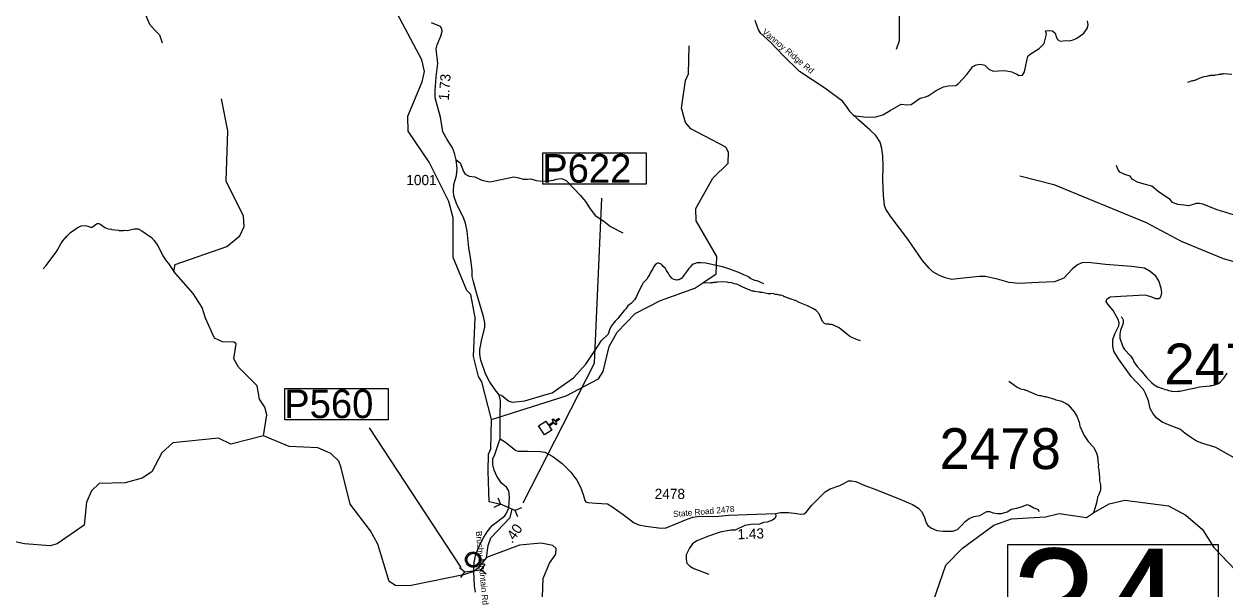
# Model space of a CAD drawing. Extents: x 1248224 to 1454986, y 825081 to 985870.
# Drawn here: x 1379404 to 1394113, y 844336 to 851257 of the extents above; entities that cross this region are included whole.
import ezdxf

# ---------------------------------------------------------------- set-up
doc = ezdxf.new("R2010")
doc.units = 0
for name, color, linetype in [('Exist Civil Demographics Community CELL', 7, 'Continuous'), ('Exist Cultural Church CELL', 7, 'Continuous'), ('Exist Hydrographic Creek Single Shore', 7, 'Continuous'), ('Exist Hydrographic Misc Water Feature', 7, 'Continuous'), ('Exist Road Non-System Type 51', 7, 'Continuous'), ('Exist Road Secondary Mileage Hundredths English Label', 7, 'Continuous'), ('Exist Road Secondary Structure Pipe CELL', 7, 'Continuous'), ('Exist Road Secondary Structure Pipe Number Label', 7, 'Continuous'), ('Exist Road Secondary Structure Standard Bridge Number Label', 7, 'Continuous'), ('Exist Road Secondary Type 41 Attributed', 7, 'Continuous'), ('Exist Road Secondary Type 51 Attributed', 7, 'Continuous'), ('Exist Road Secondary Type 51 Label', 7, 'Continuous'), ('Exist Road Secondary Type 51 Number Label', 7, 'Continuous')]:
    doc.layers.add(name, color=color, linetype=linetype)

msp = doc.modelspace()

# ---------------------------------------------------------------- linework, layer by layer
at = {"layer": 'Exist Civil Demographics Community CELL'}
msp.add_lwpolyline([(1384828, 844708), (1384829, 844714), (1384830, 844720), (1384833, 844727), (1384836, 844733), (1384839, 844739), (1384843, 844744), (1384847, 844748), (1384852, 844753), (1384857, 844757), (1384863, 844761), (1384868, 844764), (1384873, 844766), (1384878, 844769), (1384884, 844771), (1384888, 844772), (1384893, 844772), (1384897, 844773), (1384903, 844773), (1384908, 844773), (1384914, 844773), (1384918, 844772), (1384923, 844771), (1384928, 844770), (1384934, 844768), (1384940, 844765), (1384946, 844762), (1384952, 844758), (1384957, 844754), (1384960, 844751), (1384964, 844746), (1384968, 844742), (1384971, 844737), (1384974, 844732), (1384977, 844727), (1384979, 844722), (1384980, 844717), (1384982, 844712), (1384983, 844706), (1384983, 844702), (1384983, 844696), (1384983, 844690), (1384983, 844684), (1384982, 844679), (1384980, 844673), (1384978, 844667), (1384976, 844662), (1384973, 844656), (1384970, 844650), (1384966, 844646), (1384962, 844641), (1384957, 844636), (1384952, 844632), (1384947, 844628), (1384942, 844626), (1384935, 844623), (1384928, 844620), (1384922, 844618), (1384916, 844617), (1384911, 844617), (1384907, 844616), (1384901, 844616), (1384897, 844617), (1384891, 844618), (1384885, 844619), (1384881, 844620), (1384876, 844622), (1384871, 844624), (1384867, 844626), (1384860, 844630), (1384855, 844635), (1384850, 844639), (1384845, 844644), (1384842, 844648), (1384839, 844652), (1384835, 844659), (1384833, 844663), (1384832, 844667), (1384829, 844675), (1384828, 844682), (1384827, 844687), (1384827, 844693), (1384826, 844698), (1384827, 844705)], close=True, dxfattribs=at)
for radius in [94.3, 76.7]:
    msp.add_circle((1384905, 844696), radius, dxfattribs=at)
at = {"layer": 'Exist Cultural Church CELL'}
msp.add_lwpolyline([(1385795, 846392), (1385827, 846344), (1385890, 846386), (1385873, 846412), (1385886, 846421), (1385904, 846394), (1385954, 846427), (1385963, 846414), (1385913, 846381), (1385930, 846354), (1385917, 846345), (1385899, 846372), (1385835, 846331), (1385867, 846282), (1385777, 846224), (1385706, 846334)], close=True, dxfattribs=at)
at = {"layer": 'Exist Hydrographic Creek Single Shore'}
for points in [[(1391602, 849397), (1392017, 849290), (1393149, 848824), (1393578, 848598), (1394091, 848385), (1394563, 848250)], [(1385068, 844722), (1385088, 844869), (1385123, 844961), (1385360, 845210), (1385382, 845315), (1385342, 845331), (1385260, 845365), (1385103, 845404), (1385090, 845779), (1385094, 845989), (1385120, 846054), (1385128, 846411)], [(1385068, 844722), (1384959, 844586), (1384915, 844549)], [(1384915, 844549), (1384786, 844511), (1384386, 844427)]]:
    msp.add_lwpolyline(points, dxfattribs=at)
at = {"layer": 'Exist Hydrographic Misc Water Feature'}
for points in [[(1390091, 850947), (1390127, 851054), (1390126, 851386), (1390080, 851597), (1390130, 851997), (1390027, 852255), (1390029, 852363), (1390218, 852612), (1390358, 852957), (1390399, 853317), (1390459, 853398), (1391106, 853625), (1391219, 853676), (1391406, 854036), (1391449, 854071), (1391691, 854089), (1392203, 854246), (1392625, 854097), (1392984, 854096), (1393301, 854132), (1393643, 854132), (1393837, 854230), (1394007, 854400), (1394317, 854486)], [(1385128, 846411), (1385012, 846873), (1384972, 846940), (1384910, 847184), (1384929, 847660), (1384876, 847943), (1384827, 847993), (1384660, 848397), (1384662, 848883), (1384608, 849084), (1384368, 849565), (1384109, 849945), (1384104, 850129), (1384280, 850548), (1384308, 850673), (1384277, 850818), (1383940, 851448), (1383786, 851668), (1383655, 851795), (1383070, 852099), (1382621, 852568), (1382497, 852646), (1382414, 852657)], [(1385128, 846411), (1386043, 846702), (1386439, 846910), (1386499, 847001), (1386572, 847308), (1386668, 847480), (1386889, 847709), (1387201, 847870), (1387621, 848019), (1387719, 848085), (1387883, 848198), (1387888, 848408), (1387638, 848846), (1387633, 848997), (1387841, 849367), (1388028, 849554), (1388031, 849688), (1387999, 849748), (1387570, 849973), (1387505, 850050), (1387458, 850225), (1387507, 850566), (1387542, 850647), (1387549, 850991)], [(1393657, 850546), (1393713, 850563), (1393721, 850562), (1393738, 850570), (1393746, 850570), (1393810, 850598), (1393859, 850615), (1393891, 850618), (1393915, 850625), (1393931, 850625), (1393939, 850629), (1393987, 850632), (1393995, 850635), (1394035, 850638), (1394044, 850642), (1394060, 850642), (1394068, 850646), (1394092, 850645), (1394100, 850649), (1394196, 850642)], [(1382339, 846212), (1382377, 846470), (1382354, 846562), (1382290, 846662), (1382260, 846824), (1382031, 847052), (1381975, 847154), (1382003, 847338), (1381979, 847361), (1381837, 847364), (1381738, 847409), (1381627, 847654), (1381588, 847786), (1381474, 847956), (1381238, 848226), (1381257, 848311), (1381887, 848532), (1382048, 848660), (1382100, 848777), (1382094, 848902), (1381878, 849333), (1381899, 849950), (1381824, 850342)], [(1379637, 848257), (1379676, 848300), (1379795, 848457), (1379812, 848481), (1379856, 848562), (1379881, 848599), (1379934, 848662), (1379975, 848701), (1380057, 848762), (1380105, 848783), (1380154, 848788), (1380185, 848781), (1380217, 848768), (1380233, 848768), (1380241, 848770), (1380257, 848781), (1380290, 848809), (1380306, 848814), (1380322, 848814), (1380346, 848801), (1380393, 848766), (1380433, 848747), (1380473, 848742), (1380480, 848738), (1380560, 848732), (1380568, 848728), (1380600, 848729), (1380624, 848726), (1380632, 848730), (1380672, 848729), (1380753, 848747), (1380801, 848746), (1380846, 848725), (1380964, 848642), (1380999, 848605), (1381044, 848540), (1381113, 848404), (1381146, 848357), (1381173, 848325), (1381238, 848226)], [(1389647, 847377), (1389599, 847394), (1389591, 847395), (1389520, 847430), (1389387, 847536), (1389308, 847570), (1389292, 847574), (1389268, 847575), (1389260, 847579), (1389228, 847580), (1389206, 847588), (1389185, 847613), (1389141, 847706), (1389104, 847749), (1389072, 847769), (1389001, 847805), (1388898, 847844), (1388851, 847869), (1388843, 847869), (1388803, 847886), (1388795, 847886), (1388724, 847916), (1388716, 847916), (1388700, 847925), (1388668, 847934), (1388652, 847934), (1388628, 847942), (1388612, 847943), (1388565, 847956), (1388549, 847952), (1388517, 847953), (1388445, 847967), (1388421, 847968), (1388413, 847972), (1388349, 847981), (1388341, 847986), (1388325, 847986), (1388293, 847995), (1388206, 848033), (1388135, 848071), (1388103, 848076), (1388064, 848089), (1388040, 848085), (1388016, 848094), (1387960, 848097), (1387888, 848093), (1387880, 848089), (1387848, 848090), (1387840, 848086), (1387816, 848087), (1387807, 848083), (1387719, 848085)], [(1392840, 847669), (1392852, 847657), (1392861, 847640), (1392865, 847624), (1392864, 847592), (1392859, 847568), (1392834, 847505), (1392825, 847457), (1392824, 847409), (1392848, 847337), (1392867, 847296), (1392884, 847270), (1392956, 847190), (1392987, 847141), (1392997, 847119), (1393037, 847060), (1393084, 847011), (1393154, 846923), (1393211, 846866), (1393246, 846837), (1393285, 846814), (1393293, 846814), (1393333, 846797), (1393341, 846797), (1393381, 846780), (1393404, 846775), (1393420, 846767), (1393448, 846762), (1393456, 846758), (1393520, 846756), (1393536, 846760), (1393560, 846759), (1393689, 846788), (1393753, 846798), (1393802, 846813), (1393930, 846826), (1393938, 846830), (1393954, 846829), (1394002, 846840), (1394035, 846855), (1394057, 846873), (1394098, 846918), (1394138, 846981)], [(1391466, 846883), (1391521, 846840), (1391569, 846809), (1391608, 846788), (1391652, 846779), (1391668, 846770), (1391676, 846770), (1391810, 846715), (1391842, 846706), (1391858, 846706), (1391898, 846693), (1391914, 846692), (1392025, 846661), (1392041, 846653), (1392097, 846640), (1392164, 846612), (1392194, 846591), (1392264, 846508), (1392291, 846467), (1392304, 846443), (1392326, 846378), (1392337, 846330), (1392387, 846217), (1392437, 846141), (1392501, 846074), (1392538, 846005), (1392552, 845957), (1392552, 845941), (1392556, 845932), (1392555, 845892), (1392562, 845860), (1392561, 845828), (1392569, 845796), (1392568, 845772), (1392572, 845764), (1392574, 845684), (1392578, 845676), (1392577, 845660), (1392588, 845612), (1392587, 845548), (1392565, 845484), (1392552, 845461), (1392548, 845429), (1392544, 845421), (1392543, 845405), (1392504, 845267)], [(1382339, 846212), (1381936, 846111), (1381788, 846183), (1381228, 846126), (1381092, 846004), (1380971, 845773), (1380852, 845693), (1380642, 845638), (1380325, 845628), (1380232, 845538), (1380171, 845398), (1380140, 845117), (1379810, 844890), (1379726, 844866), (1379409, 844888), (1379160, 844943)], [(1384386, 844427), (1384127, 844373), (1383952, 844377), (1383878, 844428), (1383737, 844883), (1383649, 845049), (1383397, 845373), (1383289, 845818), (1383258, 845901), (1383160, 845995), (1383003, 846064), (1382653, 846080), (1382339, 846212)], [(1390543, 844192), (1390694, 844628), (1390898, 844834), (1391280, 845119), (1391498, 845197), (1391915, 845221), (1392083, 845260), (1392415, 845211), (1392504, 845267), (1392694, 845379), (1392887, 845425), (1393419, 845355), (1393634, 845242), (1393838, 845064), (1393975, 844845), (1394334, 844470)], [(1386122, 842065), (1385623, 842567), (1385437, 842654), (1385370, 842947), (1385364, 843117), (1385478, 843153), (1385621, 843178), (1385841, 843397), (1385829, 843646), (1385743, 843907), (1385763, 844465), (1385842, 844654), (1385919, 844761), (1385920, 844830), (1385879, 844870), (1385738, 844899), (1385471, 844871), (1385068, 844722)]]:
    msp.add_lwpolyline(points, dxfattribs=at)
at = {"layer": 'Exist Road Non-System Type 51'}
for points in [[(1379727, 852365), (1379751, 852325), (1379878, 852253), (1380327, 851988), (1380476, 851872), (1380613, 851767), (1380787, 851593), (1380820, 851535), (1380903, 851340), (1380943, 851253), (1381004, 851187), (1381062, 851126), (1381098, 851028)], [(1389558, 850138), (1389624, 850128), (1389723, 850115), (1389835, 850120), (1389922, 850144), (1390011, 850196), (1390147, 850275), (1390216, 850265), (1390268, 850271), (1390379, 850350), (1390444, 850366), (1390476, 850376), (1390574, 850444), (1390665, 850487), (1390727, 850500), (1390815, 850503), (1390851, 850526), (1390952, 850637), (1391026, 850737), (1391065, 850756), (1391117, 850766), (1391172, 850753), (1391221, 850704), (1391273, 850678), (1391338, 850684), (1391417, 850688), (1391504, 850671), (1391570, 850639), (1391586, 850626), (1391632, 850632), (1391658, 850671), (1391674, 850750), (1391700, 850864), (1391726, 850887), (1391837, 850958), (1391899, 851017), (1391915, 851082), (1391925, 851131), (1391915, 851173), (1391959, 851179), (1392001, 851173), (1392031, 851144), (1392044, 851104), (1392053, 851078), (1392076, 851056), (1392099, 851046), (1392161, 851056), (1392203, 851052), (1392252, 851062), (1392291, 851078), (1392324, 851101), (1392386, 851144), (1392425, 851202), (1392438, 851248), (1392431, 851294)], [(1384698, 849593), (1384746, 849556), (1384785, 849449), (1384808, 849419), (1384857, 849393), (1384925, 849384), (1385010, 849344), (1385104, 849325), (1385134, 849328), (1385228, 849348), (1385404, 849384), (1385466, 849371), (1385518, 849358), (1385570, 849358), (1385613, 849361), (1385678, 849341), (1385753, 849331), (1385824, 849335), (1385890, 849344), (1385922, 849358), (1385987, 849364), (1386043, 849338), (1386137, 849243), (1386220, 849156), (1386279, 849084), (1386328, 849003), (1386400, 848911), (1386504, 848843), (1386589, 848778), (1386739, 848699)], [(1394228, 848914), (1394016, 848979), (1393843, 849051), (1393801, 849060), (1393759, 849057), (1393723, 849044), (1393668, 849028), (1393609, 849038), (1393537, 849047), (1393469, 849070), (1393443, 849106), (1393410, 849129), (1393296, 849207), (1393216, 849272), (1393125, 849294), (1393040, 849321), (1392981, 849353), (1392952, 849392), (1392887, 849415), (1392825, 849441), (1392802, 849477), (1392783, 849523)], [(1388466, 848074), (1388428, 848092), (1388404, 848101), (1388378, 848109), (1388355, 848116), (1388337, 848122), (1388327, 848126), (1388303, 848141), (1388269, 848162), (1388248, 848174), (1388212, 848189), (1388184, 848201), (1388160, 848212), (1388101, 848233), (1388049, 848254), (1387960, 848282), (1387846, 848306), (1387754, 848326), (1387693, 848333), (1387646, 848330), (1387622, 848325), (1387598, 848313), (1387578, 848298), (1387567, 848284), (1387547, 848260), (1387526, 848235), (1387489, 848183), (1387473, 848160), (1387459, 848142), (1387440, 848130), (1387424, 848125), (1387410, 848121), (1387396, 848119), (1387382, 848121), (1387368, 848126), (1387348, 848134), (1387337, 848144), (1387317, 848167), (1387305, 848185), (1387288, 848213), (1387274, 848236), (1387259, 848260), (1387229, 848291), (1387220, 848301), (1387206, 848315), (1387198, 848321), (1387186, 848325), (1387176, 848328), (1387166, 848328), (1387160, 848326), (1387150, 848320), (1387134, 848306), (1387119, 848287), (1387109, 848267), (1387088, 848233), (1387078, 848214), (1387067, 848194), (1387053, 848168), (1387049, 848160), (1387032, 848132), (1387024, 848123), (1387010, 848111), (1387002, 848103), (1386987, 848085), (1386973, 848060), (1386939, 847992), (1386914, 847939), (1386904, 847919), (1386879, 847879), (1386846, 847838), (1386801, 847803), (1386775, 847769), (1386754, 847746), (1386738, 847726), (1386707, 847685), (1386676, 847649), (1386648, 847620), (1386623, 847592), (1386600, 847561), (1386584, 847531), (1386575, 847509), (1386560, 847459)], [(1385222, 846714), (1385251, 846709), (1385342, 846637), (1385388, 846626), (1385538, 846639), (1385811, 846722), (1385874, 846739), (1386134, 846921), (1386284, 847091), (1386432, 847309), (1386477, 847380), (1386560, 847459)], [(1388609, 845262), (1388612, 845229), (1388601, 845198), (1388572, 845177), (1388507, 845154), (1388459, 845149), (1388410, 845131), (1388305, 845126), (1388234, 845114), (1388113, 845057), (1388062, 845055), (1387930, 845030), (1387787, 844984), (1387645, 844925), (1387591, 844891), (1387555, 844836), (1387514, 844755), (1387514, 844696), (1387522, 844654), (1387560, 844614), (1387608, 844587), (1387793, 844516)]]:
    msp.add_lwpolyline(points, dxfattribs=at)
at = {"layer": 'Exist Road Secondary Structure Pipe CELL'}
for p, q in [((1385208, 845451), (1385238, 845373)), ((1385162, 845339), (1385238, 845373)), ((1385421, 845297), (1385238, 845373)), ((1385497, 845331), (1385421, 845297)), ((1385451, 845219), (1385421, 845297)), ((1384738, 844598), (1384802, 844545)), ((1384802, 844545), (1384999, 844569)), ((1385049, 844636), (1384999, 844569)), ((1385063, 844516), (1384999, 844569)), ((1384753, 844478), (1384802, 844545))]:
    msp.add_line(p, q, dxfattribs=at)
at = {"layer": 'Exist Road Secondary Structure Pipe Number Label'}
msp.add_line((1384757, 844598), (1383637, 846312), dxfattribs=at)
for points in [[(1385757, 849677), (1387023, 849677), (1387023, 849294), (1385757, 849294)], [(1382597, 846793), (1383863, 846793), (1383863, 846409), (1382597, 846409)]]:
    msp.add_lwpolyline(points, close=True, dxfattribs=at)
msp.add_lwpolyline([(1385517, 845392), (1386390, 847102), (1386481, 849122)], dxfattribs=at)
at = {"layer": 'Exist Road Secondary Structure Standard Bridge Number Label'}
msp.add_lwpolyline([(1391454, 844879), (1394031, 844879), (1394031, 843349), (1391454, 843349)], close=True, dxfattribs=at)
at = {"layer": 'Exist Road Secondary Type 41 Attributed'}
for points in [[(1392809, 847157), (1392750, 847250), (1392738, 847306), (1392741, 847393), (1392764, 847463), (1392814, 847558), (1392817, 847595), (1392806, 847637), (1392742, 847747), (1392677, 847823), (1392658, 847859), (1392666, 847887), (1392708, 847913), (1392837, 847924), (1393131, 847938), (1393187, 847924), (1393212, 847913), (1393263, 847893), (1393302, 847893), (1393322, 847910), (1393333, 847929), (1393338, 847966), (1393333, 848022), (1393302, 848109), (1393266, 848168), (1393198, 848224), (1393128, 848266), (1392966, 848288), (1392649, 848311), (1392436, 848336), (1392358, 848333), (1392308, 848305), (1392243, 848255), (1392138, 848142), (1392026, 848097), (1391830, 848089), (1391586, 848080), (1391471, 848092), (1391326, 848131), (1391175, 848164), (1391107, 848164), (1390906, 848142), (1390768, 848128), (1390685, 848147), (1390618, 848178), (1390534, 848220), (1390489, 848265), (1390410, 848360), (1390228, 848621), (1390025, 848889), (1389960, 848987), (1389944, 849032), (1389932, 849161), (1389924, 849351), (1389927, 849510), (1389924, 849642), (1389910, 849732), (1389888, 849810), (1389837, 849892), (1389762, 849959), (1389628, 850078), (1389524, 850179), (1389482, 850244), (1389429, 850311), (1389211, 850471), (1388903, 850675), (1388701, 850871), (1388550, 851031), (1388430, 851140), (1388399, 851186), (1388360, 851301)], [(1394224, 845943), (1394093, 846016), (1394001, 846071), (1393830, 846122), (1393763, 846147), (1393679, 846203), (1393623, 846245), (1393559, 846292), (1393441, 846337), (1393343, 846379), (1393279, 846429), (1393234, 846480), (1393197, 846547), (1393175, 846640), (1393138, 846729), (1393116, 846780), (1392965, 846938), (1392809, 847157)], [(1385234, 846176), (1385300, 846134), (1385363, 846086), (1385426, 846033), (1385455, 846025), (1385575, 846023), (1385727, 846021), (1385781, 846012), (1385880, 845960), (1385994, 845875), (1386103, 845766), (1386175, 845667), (1386218, 845584), (1386252, 845495), (1386271, 845419), (1386283, 845405), (1386309, 845394), (1386412, 845388), (1386551, 845379), (1386603, 845348), (1386744, 845249), (1386875, 845146), (1386936, 845122), (1387020, 845106), (1387207, 845080), (1387267, 845085), (1387507, 845184), (1387597, 845215), (1387683, 845226), (1387791, 845222), (1387913, 845226), (1388035, 845239), (1388262, 845249), (1388609, 845262), (1388671, 845272), (1388768, 845274), (1388869, 845260), (1388915, 845251), (1388957, 845258), (1388989, 845281), (1389054, 845363), (1389218, 845527), (1389277, 845563), (1389395, 845603), (1389445, 845630), (1389502, 845662), (1389538, 845662), (1389591, 845653), (1389683, 845613), (1389856, 845546), (1390132, 845435), (1390286, 845372), (1390359, 845327), (1390397, 845285), (1390427, 845224), (1390452, 845148), (1390475, 845112), (1390519, 845079), (1390584, 845054), (1390660, 845043), (1390778, 845043), (1390837, 845064), (1390885, 845112), (1390932, 845163), (1390978, 845199), (1391035, 845222), (1391111, 845235), (1391195, 845285), (1391230, 845285), (1391273, 845270), (1391325, 845260), (1391375, 845260), (1391444, 845283), (1391497, 845312), (1391558, 845327), (1391619, 845342), (1391691, 845370), (1391722, 845360), (1391772, 845331), (1391823, 845310), (1391835, 845285)]]:
    msp.add_lwpolyline(points, dxfattribs=at)
at = {"layer": 'Exist Road Secondary Type 51 Attributed'}
for points in [[(1385031, 847675), (1385029, 847688), (1384946, 847962), (1384909, 848100), (1384893, 848165), (1384891, 848239), (1384875, 848374), (1384854, 848515), (1384831, 848719), (1384810, 848819), (1384784, 848895), (1384706, 849046), (1384669, 849153), (1384664, 849211), (1384667, 849292), (1384703, 849401), (1384708, 849485), (1384698, 849593), (1384675, 849674), (1384651, 849739), (1384586, 849844), (1384534, 849935), (1384505, 850115), (1384440, 850354), (1384440, 850437), (1384453, 850610), (1384474, 850774), (1384453, 850952), (1384464, 851000), (1384511, 851107), (1384524, 851169), (1384521, 851198), (1384503, 851227), (1384396, 851271)], [(1385237, 846446), (1385238, 846645), (1385222, 846714), (1385175, 846775), (1385106, 846879), (1385057, 846973), (1384998, 847137), (1384986, 847207), (1384986, 847270), (1385012, 847398), (1385047, 847539), (1385047, 847596), (1385031, 847675)], [(1385234, 846176), (1385237, 846446)], [(1384915, 844549), (1384917, 844662), (1384933, 844744), (1384966, 844836), (1385031, 844964), (1385076, 845037), (1385137, 845114), (1385204, 845161), (1385291, 845231), (1385314, 845265), (1385342, 845331), (1385348, 845399), (1385352, 845461), (1385340, 845537), (1385314, 845585), (1385252, 845633), (1385195, 845716), (1385164, 845791), (1385147, 845861), (1385147, 845932), (1385169, 845984), (1385216, 846119), (1385234, 846176)], [(1384933, 844299), (1384922, 844374), (1384915, 844549)]]:
    msp.add_lwpolyline(points, dxfattribs=at)

# ---------------------------------------------------------------- texts
at = {"layer": 'Exist Road Secondary Mileage Hundredths English Label'}
for s, rotation, p in [('1.73', 85.6713, (1384606, 850316)), ('.40', 54.4838, (1385382, 844887)), ('1.43', 2.0841, (1388144, 844944))]:
    msp.add_text(s, height=125, rotation=rotation, dxfattribs=at).set_placement(p)
at = {"layer": 'Exist Road Secondary Structure Pipe Number Label'}
for s, p in [('P622', (1385750, 849313)), ('P560', (1382590, 846429))]:
    msp.add_text(s, height=350, dxfattribs=at).set_placement(p)
at = {"layer": 'Exist Road Secondary Structure Standard Bridge Number Label'}
msp.add_text('34', height=1400, dxfattribs=at).set_placement((1391505, 843428))
at = {"layer": 'Exist Road Secondary Type 51 Label'}
for s, rotation, p in [('Vannoy Ridge Rd', 320.0063, (1388438, 851149)), ('State Road 2478', 4.9313, (1387358, 845216)), ('Brushy Mountain Rd', 275.3102, (1384937, 845042))]:
    msp.add_text(s, height=75, rotation=rotation, dxfattribs=at).set_placement(p)
at = {"layer": 'Exist Road Secondary Type 51 Number Label'}
for s, height, p in [('1001', 125, (1384086, 849283)), ('2477', 500, (1393370, 846842)), ('2478', 500, (1390616, 845805)), ('2478', 125, (1387128, 845438))]:
    msp.add_text(s, height=height, dxfattribs=at).set_placement(p)

doc.saveas('drawing.dxf')
